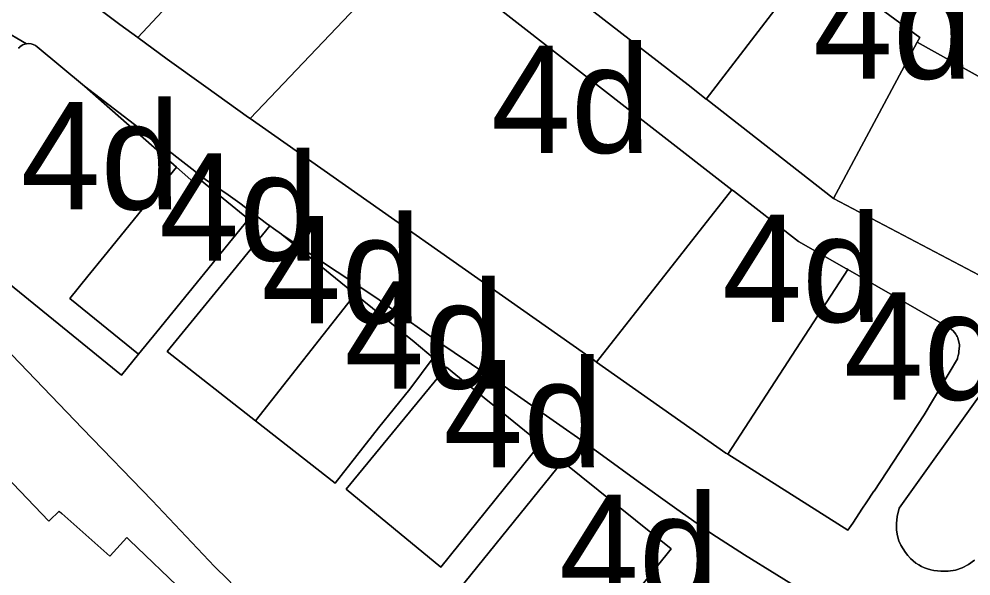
# Model space of a CAD drawing. Extents: x 598968 to 613553, y 4409678 to 4430833.
# Drawn here: x 609469.2 to 609575.5, y 4416603.1 to 4416665.3 of the extents above; entities that cross this region are included whole.
import ezdxf

# ---------------------------------------------------------------- set-up
doc = ezdxf.new("R2010")
doc.units = 0
doc.layers.add('1', color=7, linetype='Continuous')
doc.layers.add('4d. Sector de consolidació - ANNEX III A', color=7, linetype='Continuous')

msp = doc.modelspace()

# ---------------------------------------------------------------- linework, layer by layer
at = {"layer": '1'}
for points in [[(609513.5257, 4416673.7169), (609548.7966, 4416646.209), (609548.9542, 4416646.086), (609556.2377, 4416640.4298), (609561.5952, 4416637.3856), (609561.6084, 4416637.3781), (609561.7389, 4416637.3037), (609572.6738, 4416631.0102), (609573.1111, 4416630.7523), (609573.3097, 4416630.6127), (609573.4836, 4416630.4434), (609573.7844, 4416630.0803), (609573.8751, 4416629.9494), (609573.9495, 4416629.8086), (609574.0067, 4416629.66), (609574.1434, 4416629.1793), (609574.1881, 4416628.909), (609574.1877, 4416628.6351), (609574.1846, 4416628.6005), (609574.1324, 4416628.0232), (609574.1294, 4416627.9896), (609574.1212, 4416627.955), (609574.0753, 4416627.6785), (609573.9924, 4416627.4117), (609573.9681, 4416627.3091), (609570.2548, 4416621.078), (609564.6695, 4416612.549), (609564.6529, 4416612.5236), (609563.7778, 4416611.2171), (609563.3866, 4416610.6197), (609562.3088, 4416608.9739), (609561.7439, 4416608.1804), (609548.3506, 4416616.6531), (609548.1226, 4416616.7974), (609533.6746, 4416626.9533), (609533.4371, 4416627.1204), (609494.9897, 4416654.2003), (609494.8244, 4416654.3167), (609490.0545, 4416657.713), (609485.7405, 4416660.8322), (609482.4725, 4416663.2257), (609480.4693, 4416664.7059), (609475.2312, 4416668.6245)], [(609582.761, 4416633.321), (609560.1282, 4416645.2628), (609545.9643, 4416656.3421), (609545.9304, 4416656.3601), (609543.8948, 4416657.9523), (609531.084, 4416667.9251)], [(609467.2553, 4416664.1755), (609470.0411, 4416662.5343), (609470.294, 4416662.5514), (609470.5462, 4416662.5256), (609470.7904, 4416662.4578), (609471.0197, 4416662.3498), (609471.2276, 4416662.2048), (609476.5031, 4416657.8158), (609485.2797, 4416651.0597), (609490.0058, 4416647.3646), (609492.5504, 4416645.6539), (609493.8404, 4416644.728), (609496.8423, 4416642.4603), (609497.1915, 4416642.2032), (609497.6009, 4416641.9019), (609498.5097, 4416641.2658), (609498.5559, 4416641.2282), (609499.5539, 4416640.5349), (609502.852, 4416638.2819), (609506.5641, 4416635.8192), (609509.4225, 4416633.9115), (609512.4838, 4416631.737), (609515.8394, 4416629.3457), (609519.707, 4416626.7184), (609523.7224, 4416623.9922), (609529.5964, 4416619.9218), (609531.9286, 4416618.2707), (609534.3299, 4416616.5325), (609538.3269, 4416613.6315), (609542.3739, 4416610.715), (609544.5361, 4416609.1703), (609546.5701, 4416607.7748), (609550.1967, 4416605.4207), (609553.8227, 4416603.1693), (609557.4155, 4416600.9381)], [(609469.1313, 4416662.0301), (609469.2775, 4416662.1775), (609469.281, 4416662.1806), (609469.291, 4416662.1891), (609469.4445, 4416662.3047), (609469.4502, 4416662.3087), (609469.6298, 4416662.4085), (609469.6358, 4416662.4116), (609469.8128, 4416662.4802), (609469.8342, 4416662.4873), (609470.0318, 4416662.5325), (609470.0411, 4416662.5343), (609467.2553, 4416664.1755)], [(609557.4155, 4416600.9381), (609553.8227, 4416603.1693), (609550.1967, 4416605.4207), (609546.5701, 4416607.7748), (609544.5361, 4416609.1703), (609542.3739, 4416610.715), (609538.3269, 4416613.6315), (609534.3299, 4416616.5325), (609531.9286, 4416618.2707), (609529.5964, 4416619.9218), (609523.7224, 4416623.9922), (609519.707, 4416626.7184), (609515.8394, 4416629.3457), (609512.4838, 4416631.737), (609509.4225, 4416633.9115), (609506.5641, 4416635.8192), (609502.852, 4416638.2819), (609499.5539, 4416640.5349), (609498.5559, 4416641.2282), (609506.7396, 4416634.5703), (609513.313, 4416629.2223), (609515.4457, 4416627.4279), (609512.8173, 4416623.9501), (609509.3502, 4416619.599), (609504.4979, 4416613.413), (609495.6104, 4416620.3861), (609485.7413, 4416628.1295), (609493.1023, 4416637.177), (609497.189, 4416642.2002), (609497.1915, 4416642.2032), (609496.8423, 4416642.4603), (609493.8404, 4416644.728), (609492.5504, 4416645.6539), (609490.0058, 4416647.3646), (609485.2797, 4416651.0597), (609476.5031, 4416657.8158), (609478.7048, 4416655.8734), (609478.7088, 4416655.8699), (609486.766, 4416648.7619), (609489.0182, 4416646.7752), (609489.5748, 4416647.2047), (609494.8268, 4416642.9318), (609484.5701, 4416630.325), (609482.5389, 4416627.8283), (609480.6456, 4416625.5012), (609467.0001, 4416636.5502)], [(609492.5247, 4416602.6559), (609491.0324, 4416604.101), (609484.0656, 4416611.4998), (609476.2956, 4416619.5196), (609467.5223, 4416628.6561)], [(609467.5223, 4416628.6561), (609476.2956, 4416619.5196), (609484.0656, 4416611.4998), (609491.0324, 4416604.101), (609492.5247, 4416602.6559), (609502.628, 4416591.8892), (609503.9371, 4416590.4373), (609508.9736, 4416595.932), (609523.5322, 4416579.4927), (609518.6787, 4416574.723), (609518.3614, 4416574.4112), (609532.6528, 4416559.0628), (609536.387, 4416555.2711), (609546.4598, 4416574.3357), (609550.7391, 4416572.0748), (609564.279, 4416564.9213), (609566.3907, 4416563.8057), (609569.4579, 4416572.0759), (609572.5147, 4416580.915), (609580.4185, 4416578.1773)], [(609575.8705, 4416604.8067), (609575.2248, 4416604.3272), (609574.5097, 4416603.9588), (609573.7444, 4416603.7113), (609572.949, 4416603.5912), (609572.5258, 4416603.5844), (609572.1203, 4416603.5938), (609571.731, 4416603.6217), (609571.3562, 4416603.6702), (609570.9945, 4416603.7413), (609570.6441, 4416603.837), (609570.3038, 4416603.9594), (609569.9729, 4416604.1101), (609569.6512, 4416604.2903), (609569.3384, 4416604.5015), (609569.0342, 4416604.745), (609568.7382, 4416605.0223), (609568.4501, 4416605.3346), (609568.1697, 4416605.6834), (609567.8992, 4416606.0713), (609567.6508, 4416606.5063), (609567.4394, 4416606.9977), (609567.2797, 4416607.5546), (609567.1866, 4416608.1864), (609567.1749, 4416608.9024), (609567.2593, 4416609.7118), (609567.4547, 4416610.6238), (609576.3147, 4416623.0381)], [(609466.1018, 4416615.8966), (609472.5314, 4416609.1794), (609472.5959, 4416609.2417), (609473.6914, 4416610.2994), (609473.9833, 4416610.0392), (609479.3213, 4416605.2796), (609479.3614, 4416605.3224), (609481.2512, 4416607.3397), (609481.5357, 4416607.0667), (609487.6811, 4416601.17)]]:
    msp.add_lwpolyline(points, dxfattribs=at)
for points in [[(609527.4074, 4416617.8508), (609516.2777, 4416604.0435), (609505.7372, 4416612.755), (609516.9174, 4416626.3794), (609518.9964, 4416624.6891), (609523.2643, 4416621.2624)], [(609530.5487, 4416585.2993), (609530.536, 4416585.2718), (609530.1365, 4416584.4039), (609528.3161, 4416586.5383), (609516.9611, 4416599.8527), (609529.8692, 4416615.8664), (609542.0146, 4416606.0765), (609537.5856, 4416600.5819), (609549.9575, 4416594.5507), (609563.0588, 4416587.8604), (609555.9437, 4416572.3931), (609542.5374, 4416578.8986), (609542.6745, 4416579.1878)]]:
    msp.add_lwpolyline(points, close=True, dxfattribs=at)
at = {"layer": '4d. Sector de consolidació - ANNEX III A'}
for points in [[(609600.2683, 4416672.6647), (609569.6695, 4416694.2578), (609568.2249, 4416695.2321), (609568.2033, 4416695.21), (609550.6896, 4416677.3096), (609557.8935, 4416671.9897), (609569.7631, 4416663.2241), (609569.4949, 4416662.7241), (609600.7863, 4416645.2449)], [(609475.2312, 4416668.6245), (609480.4693, 4416664.7059), (609482.4725, 4416663.2257), (609482.4744, 4416663.228), (609497.7331, 4416679.5931)], [(609467.0001, 4416636.5502), (609480.6456, 4416625.5012), (609482.5389, 4416627.8283), (609474.8541, 4416634.0508), (609476.8781, 4416636.5504), (609478.7089, 4416638.8114), (609486.766, 4416648.7619), (609478.7088, 4416655.8699), (609478.7048, 4416655.8734), (609476.5031, 4416657.8158), (609471.2276, 4416662.2048), (609471.0197, 4416662.3498), (609470.7904, 4416662.4578), (609470.5462, 4416662.5256), (609470.294, 4416662.5514), (609470.0411, 4416662.5343), (609470.0318, 4416662.5325), (609469.8342, 4416662.4873), (609469.8128, 4416662.4802), (609469.6358, 4416662.4116), (609469.6298, 4416662.4085), (609469.4502, 4416662.3087), (609469.4445, 4416662.3047), (609469.291, 4416662.1891), (609469.281, 4416662.1806), (609469.2775, 4416662.1775), (609469.1313, 4416662.0301)], [(609600.7863, 4416645.2449), (609569.4949, 4416662.7241), (609560.1282, 4416645.2628), (609582.761, 4416633.321)], [(609576.3147, 4416623.0381), (609567.4547, 4416610.6238), (609567.2593, 4416609.7118), (609567.1749, 4416608.9024), (609567.1866, 4416608.1864), (609567.2797, 4416607.5546), (609567.4394, 4416606.9977), (609567.6508, 4416606.5063), (609567.8992, 4416606.0713), (609568.1697, 4416605.6834), (609568.4501, 4416605.3346), (609568.7382, 4416605.0223), (609569.0342, 4416604.745), (609569.3384, 4416604.5015), (609569.6512, 4416604.2903), (609569.9729, 4416604.1101), (609570.3038, 4416603.9594), (609570.6441, 4416603.837), (609570.9945, 4416603.7413), (609571.3562, 4416603.6702), (609571.731, 4416603.6217), (609572.1203, 4416603.5938), (609572.5258, 4416603.5844), (609572.949, 4416603.5912), (609573.7444, 4416603.7113), (609574.5097, 4416603.9588), (609575.2248, 4416604.3272), (609575.8705, 4416604.8067)]]:
    msp.add_lwpolyline(points, dxfattribs=at)
for points in [[(609550.6896, 4416677.3096), (609548.2428, 4416674.8087), (609540.4355, 4416680.5637), (609531.084, 4416667.9251), (609543.8948, 4416657.9523), (609545.9304, 4416656.3601), (609557.8935, 4416671.9897)], [(609513.5257, 4416673.7169), (609513.3672, 4416673.8403), (609508.4546, 4416677.6637), (609507.685, 4416678.1667), (609506.8432, 4416678.5364), (609505.952, 4416678.7627), (609505.0359, 4416678.8394), (609504.1196, 4416678.7645), (609503.228, 4416678.5398), (609502.2822, 4416678.3055), (609501.3101, 4416678.2375), (609500.3409, 4416678.3375), (609499.4033, 4416678.6029), (609498.5253, 4416679.0256), (609497.7331, 4416679.5931), (609482.4744, 4416663.228), (609482.4725, 4416663.2257), (609485.7405, 4416660.8322), (609490.0545, 4416657.713), (609494.8244, 4416654.3167), (609494.9897, 4416654.2003)], [(609548.7966, 4416646.209), (609513.5257, 4416673.7169), (609494.9897, 4416654.2003), (609533.4371, 4416627.1204), (609533.6746, 4416626.9533)], [(609569.4949, 4416662.7241), (609569.7631, 4416663.2241), (609557.8935, 4416671.9897), (609545.9304, 4416656.3601), (609545.9643, 4416656.3421), (609560.1282, 4416645.2628)], [(609482.5389, 4416627.8283), (609484.5701, 4416630.325), (609494.8268, 4416642.9318), (609489.5748, 4416647.2047), (609489.0182, 4416646.7752), (609486.766, 4416648.7619), (609478.7089, 4416638.8114), (609476.8781, 4416636.5504), (609474.8541, 4416634.0508)], [(609561.7389, 4416637.3037), (609561.6084, 4416637.3781), (609561.5952, 4416637.3856), (609556.2377, 4416640.4298), (609548.9542, 4416646.086), (609548.7966, 4416646.209), (609533.6746, 4416626.9533), (609548.1226, 4416616.7974), (609548.3506, 4416616.6531)], [(609498.5559, 4416641.2282), (609498.5097, 4416641.2658), (609497.6009, 4416641.9019), (609497.1915, 4416642.2032), (609497.189, 4416642.2002), (609493.1023, 4416637.177), (609485.7413, 4416628.1295), (609495.6104, 4416620.3861), (609506.7396, 4416634.5703)], [(609548.3506, 4416616.6531), (609561.7439, 4416608.1804), (609562.3088, 4416608.9739), (609563.3866, 4416610.6197), (609563.7778, 4416611.2171), (609564.6529, 4416612.5236), (609564.6695, 4416612.549), (609570.2548, 4416621.078), (609573.9681, 4416627.3091), (609573.9924, 4416627.4117), (609574.0753, 4416627.6785), (609574.1212, 4416627.955), (609574.1294, 4416627.9896), (609574.1324, 4416628.0232), (609574.1846, 4416628.6005), (609574.1877, 4416628.6351), (609574.1881, 4416628.909), (609574.1434, 4416629.1793), (609574.0067, 4416629.66), (609573.9495, 4416629.8086), (609573.8751, 4416629.9494), (609573.7844, 4416630.0803), (609573.4836, 4416630.4434), (609573.3097, 4416630.6127), (609573.1111, 4416630.7523), (609572.6738, 4416631.0102), (609561.7389, 4416637.3037)], [(609495.6104, 4416620.3861), (609504.4979, 4416613.413), (609509.3502, 4416619.599), (609512.8173, 4416623.9501), (609515.4457, 4416627.4279), (609513.313, 4416629.2223), (609506.7396, 4416634.5703)], [(609527.4074, 4416617.8508), (609523.2643, 4416621.2624), (609518.9964, 4416624.6891), (609516.9174, 4416626.3794), (609505.7372, 4416612.755), (609516.2777, 4416604.0435)], [(609537.5856, 4416600.5819), (609542.0146, 4416606.0765), (609529.8692, 4416615.8664), (609516.9611, 4416599.8527), (609528.3161, 4416586.5383), (609530.1365, 4416584.4039), (609530.536, 4416585.2718), (609530.5487, 4416585.2993)]]:
    msp.add_lwpolyline(points, close=True, dxfattribs=at)

# ---------------------------------------------------------------- texts
for p in [(609557.8468, 4416658.6263), (609521.8931, 4416650.3351), (609469.3769, 4416644.0263), (609484.8405, 4416638.2951), (609496.2404, 4416631.2946), (609547.7067, 4416631.4311), (609505.528, 4416623.9917), (609561.2693, 4416622.7421), (609516.5723, 4416615.2115), (609529.4879, 4416600.1351)]:
    msp.add_text('4d', height=12, dxfattribs=at).set_placement(p)

doc.saveas('drawing.dxf')
